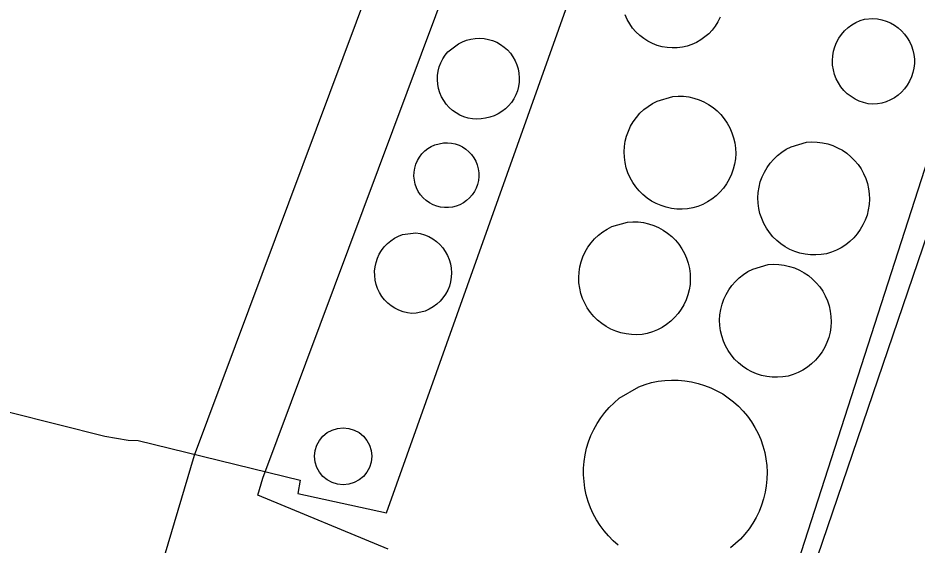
# Model space of a CAD drawing. Extents: x 3625074 to 3663148, y 511451 to 537151.
# Drawn here: x 3641111 to 3641485.2, y 517789.2 to 518008.7 of the extents above; entities that cross this region are included whole.
import ezdxf

# ---------------------------------------------------------------- set-up
doc = ezdxf.new("R2010")
doc.units = 0
for name, color, linetype in [('V-DOMW-TANK', 7, 'Continuous'), ('V-ROAD-CNTR', 7, 'Continuous'), ('V-UTIL-LINE', 7, 'Continuous')]:
    doc.layers.add(name, color=color, linetype=linetype)

msp = doc.modelspace()

# ---------------------------------------------------------------- linework, layer by layer
at = {"layer": 'V-DOMW-TANK'}
for points in [[(3641403.25, 518008.99), (3641402.31, 518007.13), (3641401.2, 518005.36), (3641399.93, 518003.7), (3641398.5, 518002.18), (3641396.92, 518000.81), (3641395.22, 517999.59), (3641393.41, 517998.55), (3641391.51, 517997.69), (3641389.54, 517997.02), (3641387.5, 517996.54), (3641385.4, 517996.28), (3641383.29, 517996.22), (3641381.18, 517996.38), (3641379.09, 517996.73), (3641377.05, 517997.29), (3641375.08, 517998.05), (3641373.19, 517999), (3641371.41, 518000.13), (3641369.74, 518001.43), (3641368.21, 518002.89), (3641366.82, 518004.49), (3641365.61, 518006.22), (3641364.56, 518008.06), (3641363.71, 518010)], [(3641360.84, 517789.18), (3641358.73, 517791.03), (3641356.75, 517793.02), (3641354.93, 517795.15), (3641353.26, 517797.4), (3641351.75, 517799.77), (3641350.43, 517802.24), (3641349.27, 517804.79), (3641348.31, 517807.43), (3641347.53, 517810.12), (3641346.95, 517812.87), (3641346.57, 517815.64), (3641346.38, 517818.44), (3641346.4, 517821.24), (3641346.62, 517824.04), (3641347.04, 517826.81), (3641347.65, 517829.55), (3641348.46, 517832.24), (3641349.45, 517834.86), (3641350.64, 517837.4), (3641352, 517839.85), (3641353.52, 517842.2), (3641355.22, 517844.43), (3641357.07, 517846.54), (3641359.07, 517848.51), (3641361.2, 517850.33), (3641369.41, 517855.18), (3641372.04, 517856.12), (3641374.73, 517856.86), (3641377.47, 517857.42), (3641380.23, 517857.78), (3641383.02, 517857.93), (3641385.81, 517857.89), (3641388.6, 517857.64), (3641391.35, 517857.2), (3641394.07, 517856.56), (3641396.74, 517855.73), (3641399.34, 517854.71), (3641401.86, 517853.51), (3641404.28, 517852.13), (3641406.6, 517850.58), (3641408.81, 517848.86), (3641410.89, 517847), (3641412.82, 517844.99), (3641414.61, 517842.84), (3641416.24, 517840.57), (3641417.71, 517838.2), (3641418.99, 517835.72), (3641420.1, 517833.16), (3641421.02, 517830.52), (3641421.76, 517827.83), (3641422.29, 517825.09), (3641422.63, 517822.31), (3641422.77, 517819.52), (3641422.71, 517816.73), (3641422.45, 517813.95), (3641421.99, 517811.2), (3641421.33, 517808.48), (3641420.49, 517805.83), (3641419.45, 517803.23), (3641418.23, 517800.72), (3641416.83, 517798.3), (3641415.27, 517795.99), (3641413.54, 517793.79), (3641411.66, 517791.73), (3641409.64, 517789.81), (3641407.48, 517788.03)]]:
    msp.add_lwpolyline(points, dxfattribs=at)
for points in [[(3641466.76, 518008.5), (3641468.65, 518008.34), (3641470.51, 518007.98), (3641472.33, 518007.43), (3641474.07, 518006.68), (3641475.73, 518005.76), (3641477.27, 518004.67), (3641478.7, 518003.41), (3641479.98, 518002.02), (3641481.11, 518000.5), (3641482.07, 517998.86), (3641482.85, 517997.14), (3641483.45, 517995.34), (3641483.85, 517993.48), (3641484.05, 517991.6), (3641484.05, 517989.7), (3641483.85, 517987.82), (3641483.46, 517985.96), (3641482.87, 517984.16), (3641482.09, 517982.43), (3641481.13, 517980.8), (3641480, 517979.27), (3641478.72, 517977.88), (3641477.3, 517976.62), (3641475.75, 517975.52), (3641474.1, 517974.6), (3641472.36, 517973.85), (3641470.55, 517973.3), (3641468.69, 517972.93), (3641466.8, 517972.77), (3641464.86, 517973.01), (3641462.96, 517973.46), (3641461.12, 517974.11), (3641459.36, 517974.96), (3641457.7, 517975.98), (3641456.16, 517977.19), (3641454.76, 517978.55), (3641453.51, 517980.06), (3641452.44, 517981.68), (3641451.55, 517983.42), (3641450.84, 517985.24), (3641450.34, 517987.13), (3641450.05, 517989.06), (3641449.96, 517991.01), (3641450.09, 517992.96), (3641450.42, 517994.89), (3641450.96, 517996.76), (3641451.7, 517998.57), (3641452.63, 518000.29), (3641453.74, 518001.9), (3641455.02, 518003.37), (3641456.45, 518004.71), (3641458.01, 518005.88), (3641459.69, 518006.87), (3641461.46, 518007.68), (3641463.32, 518008.29)], [(3641294.38, 517997.96), (3641296.01, 517998.81), (3641297.72, 517999.47), (3641299.5, 517999.94), (3641301.31, 518000.21), (3641303.15, 518000.28), (3641304.98, 518000.15), (3641306.79, 517999.82), (3641308.55, 517999.29), (3641310.24, 517998.58), (3641311.85, 517997.69), (3641313.34, 517996.62), (3641314.71, 517995.39), (3641315.94, 517994.03), (3641317.01, 517992.54), (3641317.91, 517990.94), (3641318.63, 517989.24), (3641319.16, 517987.49), (3641319.5, 517985.68), (3641319.63, 517983.85), (3641319.57, 517982.01), (3641319.31, 517980.2), (3641318.84, 517978.42), (3641318.19, 517976.7), (3641317.35, 517975.07), (3641316.33, 517973.54), (3641315.16, 517972.12), (3641313.84, 517970.85), (3641312.38, 517969.73), (3641310.82, 517968.77), (3641309.15, 517967.99), (3641307.41, 517967.4), (3641305.64, 517966.93), (3641303.83, 517966.66), (3641302, 517966.59), (3641300.17, 517966.71), (3641298.37, 517967.04), (3641296.62, 517967.56), (3641294.93, 517968.27), (3641293.33, 517969.16), (3641291.84, 517970.22), (3641290.47, 517971.44), (3641289.24, 517972.8), (3641288.17, 517974.29), (3641287.27, 517975.88), (3641286.54, 517977.56), (3641286.01, 517979.31), (3641285.67, 517981.11), (3641285.53, 517982.94), (3641285.59, 517984.77), (3641285.85, 517986.58), (3641286.3, 517988.36), (3641286.95, 517990.07), (3641287.78, 517991.7), (3641288.78, 517993.23), (3641289.95, 517994.65)], [(3641383.55, 517976.04), (3641385.76, 517976.17), (3641387.98, 517976.1), (3641390.18, 517975.82), (3641392.34, 517975.33), (3641394.45, 517974.64), (3641396.48, 517973.76), (3641398.42, 517972.69), (3641400.26, 517971.44), (3641401.96, 517970.03), (3641403.53, 517968.46), (3641404.95, 517966.76), (3641406.2, 517964.92), (3641407.27, 517962.98), (3641408.15, 517960.95), (3641408.84, 517958.84), (3641409.33, 517956.68), (3641409.62, 517954.48), (3641409.7, 517952.27), (3641409.56, 517950.05), (3641409.23, 517947.86), (3641408.69, 517945.71), (3641407.95, 517943.62), (3641407.01, 517941.61), (3641405.9, 517939.7), (3641404.61, 517937.89), (3641403.15, 517936.22), (3641401.55, 517934.69), (3641399.81, 517933.32), (3641397.95, 517932.12), (3641395.98, 517931.09), (3641393.93, 517930.26), (3641391.8, 517929.62), (3641389.61, 517929.26), (3641387.39, 517929.1), (3641385.17, 517929.16), (3641382.96, 517929.42), (3641380.79, 517929.89), (3641378.67, 517930.57), (3641376.62, 517931.44), (3641374.66, 517932.5), (3641372.82, 517933.73), (3641371.1, 517935.14), (3641369.52, 517936.71), (3641368.09, 517938.41), (3641366.83, 517940.24), (3641365.75, 517942.19), (3641364.85, 517944.22), (3641364.15, 517946.33), (3641363.65, 517948.5), (3641363.36, 517950.71), (3641363.28, 517952.93), (3641363.41, 517955.15), (3641363.75, 517957.35), (3641364.29, 517959.5), (3641365.03, 517961.6), (3641365.97, 517963.61), (3641367.09, 517965.53), (3641368.39, 517967.34), (3641369.85, 517969.02), (3641371.47, 517970.55), (3641373.22, 517971.92), (3641375.09, 517973.12), (3641377.07, 517974.13)], [(3641288.13, 517956.73), (3641289.77, 517956.78), (3641291.41, 517956.62), (3641293.02, 517956.27), (3641294.57, 517955.72), (3641296.05, 517954.99), (3641297.42, 517954.09), (3641298.68, 517953.02), (3641299.79, 517951.81), (3641300.76, 517950.48), (3641301.55, 517949.03), (3641302.16, 517947.5), (3641302.58, 517945.91), (3641302.8, 517944.28), (3641302.83, 517942.64), (3641302.65, 517941), (3641302.27, 517939.4), (3641301.71, 517937.85), (3641300.96, 517936.39), (3641300.04, 517935.02), (3641298.96, 517933.78), (3641297.73, 517932.68), (3641296.39, 517931.74), (3641294.93, 517930.96), (3641293.4, 517930.37), (3641291.8, 517929.97), (3641290.17, 517929.77), (3641288.52, 517929.77), (3641286.89, 517929.96), (3641285.29, 517930.36), (3641283.73, 517930.95), (3641282.25, 517931.74), (3641280.88, 517932.71), (3641279.64, 517933.83), (3641278.54, 517935.1), (3641277.62, 517936.49), (3641276.87, 517937.99), (3641276.31, 517939.57), (3641275.96, 517941.21), (3641275.8, 517942.87), (3641275.85, 517944.55), (3641276.11, 517946.2), (3641276.57, 517947.81), (3641277.23, 517949.35), (3641278.07, 517950.8), (3641279.09, 517952.13), (3641280.26, 517953.33), (3641281.57, 517954.37), (3641282.99, 517955.25), (3641284.52, 517955.94)], [(3641439.21, 517956.98), (3641441.43, 517957.11), (3641443.64, 517957.03), (3641445.84, 517956.75), (3641448, 517956.27), (3641450.11, 517955.58), (3641452.14, 517954.69), (3641454.09, 517953.62), (3641455.92, 517952.38), (3641457.63, 517950.96), (3641459.2, 517949.4), (3641460.61, 517947.69), (3641461.86, 517945.86), (3641462.93, 517943.92), (3641463.82, 517941.88), (3641464.51, 517939.78), (3641465, 517937.62), (3641465.28, 517935.42), (3641465.36, 517933.2), (3641465.23, 517930.99), (3641464.89, 517928.8), (3641464.35, 517926.65), (3641463.61, 517924.56), (3641462.68, 517922.55), (3641461.56, 517920.63), (3641460.27, 517918.83), (3641458.82, 517917.16), (3641457.21, 517915.63), (3641455.47, 517914.25), (3641453.61, 517913.05), (3641451.64, 517912.03), (3641449.59, 517911.19), (3641447.47, 517910.55), (3641445.27, 517910.19), (3641443.06, 517910.04), (3641440.83, 517910.09), (3641438.62, 517910.36), (3641436.45, 517910.83), (3641434.33, 517911.5), (3641432.29, 517912.37), (3641430.33, 517913.43), (3641428.48, 517914.67), (3641426.76, 517916.08), (3641425.18, 517917.64), (3641423.75, 517919.35), (3641422.49, 517921.18), (3641421.41, 517923.12), (3641420.52, 517925.16), (3641419.81, 517927.27), (3641419.32, 517929.44), (3641419.03, 517931.64), (3641418.95, 517933.86), (3641419.08, 517936.08), (3641419.41, 517938.28), (3641419.95, 517940.44), (3641420.7, 517942.53), (3641421.63, 517944.55), (3641422.76, 517946.47), (3641424.06, 517948.28), (3641425.52, 517949.95), (3641427.13, 517951.48), (3641428.88, 517952.85), (3641430.76, 517954.05), (3641432.73, 517955.07)], [(3641364.67, 517923.75), (3641366.88, 517923.88), (3641369.1, 517923.81), (3641371.3, 517923.52), (3641373.46, 517923.04), (3641375.57, 517922.35), (3641377.6, 517921.47), (3641379.54, 517920.4), (3641381.38, 517919.15), (3641383.08, 517917.73), (3641384.65, 517916.17), (3641386.07, 517914.46), (3641387.31, 517912.63), (3641388.39, 517910.69), (3641389.27, 517908.66), (3641389.96, 517906.55), (3641390.45, 517904.39), (3641390.74, 517902.19), (3641390.81, 517899.98), (3641390.69, 517897.76), (3641390.35, 517895.57), (3641389.81, 517893.42), (3641389.07, 517891.33), (3641388.14, 517889.32), (3641387.02, 517887.41), (3641385.73, 517885.6), (3641384.27, 517883.93), (3641382.67, 517882.4), (3641380.93, 517881.03), (3641379.06, 517879.83), (3641377.1, 517878.8), (3641375.04, 517877.97), (3641372.92, 517877.33), (3641370.73, 517876.96), (3641368.51, 517876.81), (3641366.29, 517876.87), (3641364.08, 517877.13), (3641361.91, 517877.6), (3641359.79, 517878.28), (3641357.74, 517879.15), (3641355.79, 517880.2), (3641353.94, 517881.45), (3641352.22, 517882.85), (3641350.64, 517884.42), (3641349.21, 517886.12), (3641347.95, 517887.95), (3641346.86, 517889.9), (3641345.97, 517891.93), (3641345.27, 517894.04), (3641344.78, 517896.21), (3641344.48, 517898.42), (3641344.4, 517900.64), (3641344.53, 517902.86), (3641344.87, 517905.06), (3641345.41, 517907.21), (3641346.15, 517909.31), (3641347.09, 517911.33), (3641348.21, 517913.24), (3641349.51, 517915.05), (3641350.98, 517916.72), (3641352.59, 517918.25), (3641354.34, 517919.62), (3641356.21, 517920.82), (3641358.19, 517921.84)], [(3641276.61, 517919.24), (3641278.45, 517918.91), (3641280.24, 517918.38), (3641281.97, 517917.66), (3641283.61, 517916.74), (3641285.13, 517915.66), (3641286.52, 517914.4), (3641287.77, 517913.01), (3641288.85, 517911.48), (3641289.76, 517909.84), (3641290.48, 517908.11), (3641291, 517906.31), (3641291.33, 517904.47), (3641291.44, 517902.59), (3641291.34, 517900.72), (3641291.04, 517898.87), (3641290.54, 517897.07), (3641289.84, 517895.34), (3641288.95, 517893.69), (3641287.88, 517892.15), (3641286.65, 517890.73), (3641285.27, 517889.47), (3641283.75, 517888.37), (3641282.12, 517887.44), (3641280.41, 517886.69), (3641278.62, 517886.14), (3641276.77, 517885.8), (3641274.91, 517885.66), (3641273.07, 517885.91), (3641271.28, 517886.36), (3641269.54, 517887.01), (3641267.89, 517887.84), (3641266.34, 517888.85), (3641264.91, 517890.02), (3641263.61, 517891.34), (3641262.47, 517892.79), (3641261.49, 517894.37), (3641260.69, 517896.04), (3641260.08, 517897.78), (3641259.67, 517899.59), (3641259.45, 517901.43), (3641259.44, 517903.28), (3641259.63, 517905.11), (3641260.02, 517906.92), (3641260.6, 517908.68), (3641261.38, 517910.36), (3641262.33, 517911.94), (3641263.46, 517913.42), (3641264.73, 517914.76), (3641266.15, 517915.95), (3641267.69, 517916.98), (3641269.33, 517917.83), (3641271.05, 517918.5)], [(3641423.27, 517906.01), (3641425.48, 517906.14), (3641427.7, 517906.06), (3641429.9, 517905.78), (3641432.06, 517905.29), (3641434.17, 517904.6), (3641436.2, 517903.72), (3641438.14, 517902.65), (3641439.98, 517901.41), (3641441.69, 517899.99), (3641443.25, 517898.42), (3641444.67, 517896.72), (3641445.92, 517894.89), (3641446.99, 517892.95), (3641447.87, 517890.91), (3641448.56, 517888.81), (3641449.05, 517886.65), (3641449.34, 517884.45), (3641449.42, 517882.23), (3641449.29, 517880.02), (3641448.95, 517877.83), (3641448.41, 517875.68), (3641447.67, 517873.59), (3641446.73, 517871.58), (3641445.62, 517869.66), (3641444.33, 517867.86), (3641442.88, 517866.19), (3641441.27, 517864.66), (3641439.53, 517863.29), (3641437.67, 517862.08), (3641435.7, 517861.06), (3641433.65, 517860.22), (3641431.52, 517859.59), (3641429.33, 517859.22), (3641427.11, 517859.07), (3641424.89, 517859.12), (3641422.68, 517859.39), (3641420.51, 517859.86), (3641418.39, 517860.53), (3641416.35, 517861.41), (3641414.39, 517862.46), (3641412.54, 517863.7), (3641410.82, 517865.11), (3641409.24, 517866.67), (3641407.81, 517868.38), (3641406.55, 517870.21), (3641405.47, 517872.15), (3641404.57, 517874.19), (3641403.87, 517876.3), (3641403.38, 517878.47), (3641403.08, 517880.67), (3641403, 517882.89), (3641403.13, 517885.11), (3641403.47, 517887.31), (3641404.01, 517889.47), (3641404.75, 517891.57), (3641405.69, 517893.58), (3641406.81, 517895.5), (3641408.11, 517897.31), (3641409.58, 517898.98), (3641411.19, 517900.51), (3641412.94, 517901.88), (3641414.81, 517903.08), (3641416.79, 517904.1)]]:
    msp.add_lwpolyline(points, close=True, dxfattribs=at)
msp.add_circle((3641246.34, 517826.19), 11.88, dxfattribs=at)
at = {"layer": 'V-ROAD-CNTR'}
for points in [[(3641210.78, 517810.01), (3641212.88, 517817.1), (3641302.8, 518057.74), (3641379.34, 518284.82), (3641401.03, 518362.32), (3641422.02, 518502.83)], [(3641112.77, 517584.92), (3641184.42, 517826.62), (3641274.52, 518067.78), (3641349.14, 518289.12)], [(3641265.1, 517787.52), (3641210.78, 517810.01)]]:
    msp.add_lwpolyline(points, dxfattribs=at)
at = {"layer": 'V-UTIL-LINE'}
for points in [[(3640760.57, 517930.08), (3640756.62, 517914.12), (3641085.07, 517839.12), (3641087.46, 517849.54), (3641147.14, 517834.57), (3641156.88, 517832.9), (3641161.07, 517832.78), (3641228.39, 517816.19), (3641227.53, 517810.63), (3641264.35, 517802.6), (3641420.07, 518239.86), (3641423.03, 518248.18)], [(3641420.07, 518239.86), (3641564.49, 518181.96), (3641418.92, 517730.41), (3641335.14, 517757.94), (3641333.6, 517753.09), (3641422.91, 517723.31), (3641583.74, 518195.39), (3641571.99, 518199.92)]]:
    msp.add_lwpolyline(points, dxfattribs=at)

doc.saveas('drawing.dxf')
